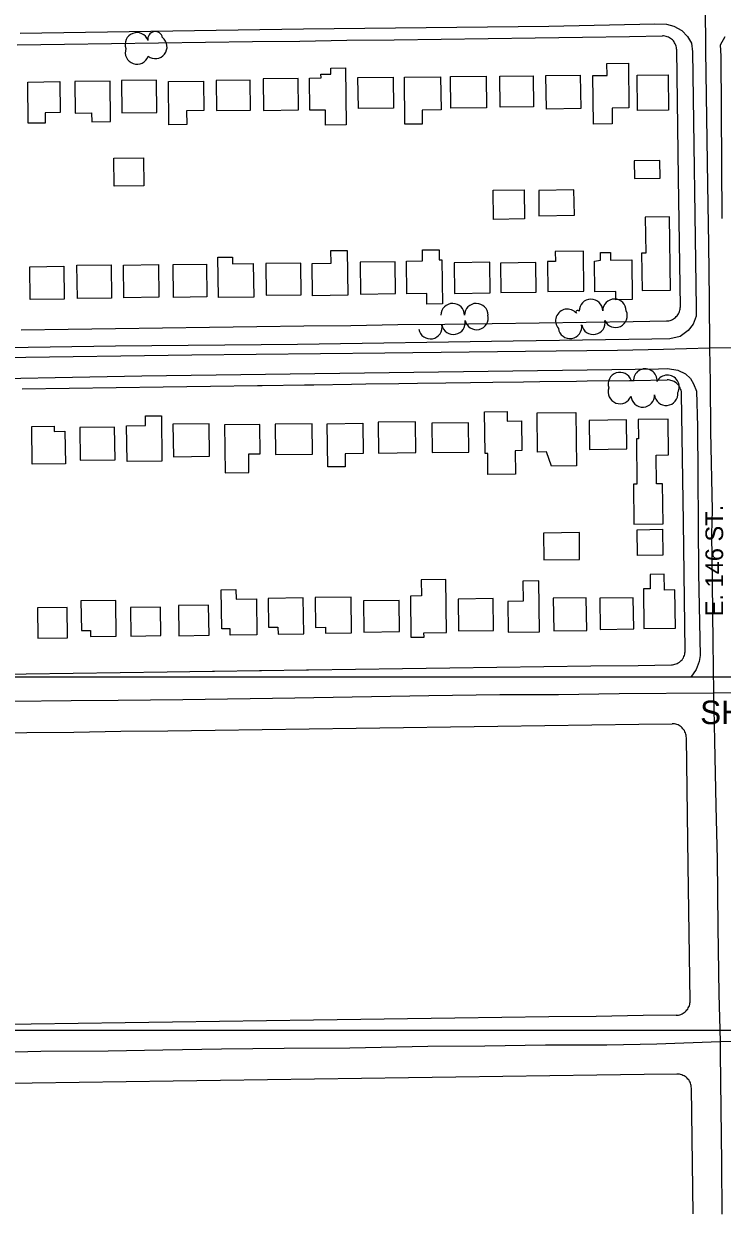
# Model space of a CAD drawing. Extents: x -25029 to 2274964, y -81170 to 687028.
# Drawn here: x 12077 to 12670, y -69204 to -68194 of the extents above; entities that cross this region are included whole.
import ezdxf

# ---------------------------------------------------------------- set-up
doc = ezdxf.new("R2010")
doc.units = 0
for name, color, linetype in [('60', 7, 'Continuous'), ('81911BEA - RW_X_Fee_RW', 7, 'Continuous'), ('BLDG', 7, 'Continuous'), ('GE_X_CL_2000', 7, 'Continuous'), ('ROAD', 7, 'Continuous'), ('ROAD-NAME', 7, 'Continuous'), ('TI_BORDER', 7, 'Continuous'), ('TI_SHEET', 7, 'Continuous'), ('TREES', 7, 'Continuous')]:
    doc.layers.add(name, color=color, linetype=linetype)

msp = doc.modelspace()

# ---------------------------------------------------------------- linework, layer by layer
at = {"layer": '60'}
msp.add_lwpolyline([(10251.6, -64748.4), (15251.6, -64748.4), (15251.6, -68748.4), (10251.6, -68748.4)], close=True, dxfattribs=at)
at = {"layer": '81911BEA - RW_X_Fee_RW'}
for p, q in [((12641.4, -68908.4), (12639.9, -68799.9)), ((12643, -69023.4), (12641.4, -68908.4))]:
    msp.add_line(p, q, dxfattribs=at)
for points in [[(12071.5, -68211.7), (12111.5, -68211.2), (12151.5, -68210.6), (12191.5, -68210), (12231.4, -68209.5), (12271.4, -68208.9), (12311.5, -68208.4), (12351.5, -68207.8), (12391.5, -68207.3), (12431.5, -68206.7), (12471.5, -68206.2), (12511.5, -68205.6), (12551.5, -68205.1), (12591.5, -68204.5), (12619.5, -68204.1)], [(12631.7, -68216), (12631.6, -68214.9), (12631.4, -68213.9), (12631.2, -68212.9), (12630.9, -68211.9), (12630.4, -68210.9), (12629.9, -68210), (12629.5, -68209.1), (12628.8, -68208.3), (12628.1, -68207.5), (12627.3, -68206.8), (12626.4, -68206.2), (12625.5, -68205.7), (12624.6, -68205.2), (12623.6, -68204.8), (12622.6, -68204.5), (12621.6, -68204.2), (12620.5, -68204.1), (12619.5, -68204.1)], [(12634.8, -68434), (12633.2, -68324.9), (12631.7, -68216)], [(12622.9, -68446.1), (12624, -68446.1), (12625, -68445.9), (12626, -68445.7), (12627, -68445.3), (12628, -68444.9), (12628.9, -68444.4), (12629.7, -68443.8), (12630.6, -68443.2), (12631.3, -68442.4), (12632, -68441.7), (12632.6, -68440.8), (12633.3, -68439.9), (12633.7, -68439), (12634.1, -68438), (12634.4, -68437), (12634.6, -68436.1), (12634.7, -68435), (12634.8, -68434)], [(12074.8, -68453.6), (12114.8, -68453.1), (12154.8, -68452.5), (12194.8, -68452), (12234.9, -68451.4), (12274.9, -68450.9), (12314.9, -68450.3), (12354.8, -68449.8), (12394.8, -68449.2), (12434.8, -68448.7), (12474.8, -68448.1), (12514.8, -68447.6), (12554.8, -68447), (12594.8, -68446.5), (12622.9, -68446.1)], [(12075.6, -68503.6), (12115.6, -68503.1), (12155.5, -68502.5), (12195.5, -68502), (12235.5, -68501.4), (12275.5, -68500.9), (12279.5, -68500.8), (12315.5, -68500.3), (12323.5, -68500.2), (12355.5, -68499.8), (12367.5, -68499.6), (12395.5, -68499.2), (12411.5, -68499), (12435.5, -68498.7), (12456.5, -68498.4), (12475.5, -68498.1), (12501.5, -68497.8), (12515.5, -68497.6), (12546.5, -68497.1), (12555.5, -68497), (12591.5, -68496.5), (12595.5, -68496.5), (12623.6, -68496.1)], [(12635.7, -68508), (12635.8, -68506.9), (12635.6, -68505.9), (12635.4, -68504.9), (12635, -68503.9), (12634.6, -68502.9), (12634.1, -68501.9), (12633.5, -68501), (12632.9, -68500.2), (12632.1, -68499.5), (12631.4, -68498.8), (12630.5, -68498.2), (12629.6, -68497.6), (12628.7, -68497.1), (12627.7, -68496.8), (12626.7, -68496.5), (12625.7, -68496.3), (12624.6, -68496.1), (12623.6, -68496.1)], [(12638.8, -68725.9), (12637.3, -68616.9), (12635.7, -68508)], [(12627.1, -68738.1), (12628.1, -68738), (12629.2, -68737.8), (12630.2, -68737.6), (12631.2, -68737.3), (12632.1, -68736.8), (12633, -68736.3), (12633.9, -68735.9), (12634.7, -68735.2), (12635.5, -68734.5), (12636.2, -68733.7), (12636.8, -68732.8), (12637.3, -68732), (12637.8, -68731), (12638.2, -68730), (12638.5, -68729), (12638.7, -68728), (12638.8, -68727), (12638.8, -68725.9)], [(12038.9, -68746.2), (12078.9, -68745.6), (12118.9, -68745.1), (12158.9, -68744.5), (12198.9, -68744), (12237.4, -68743.5), (12238.9, -68743.4), (12277.3, -68742.9), (12278.8, -68742.9), (12317.3, -68742.4), (12318.8, -68742.3), (12358.8, -68741.8), (12398.8, -68741.2), (12438.8, -68740.7), (12478.8, -68740.1), (12518.8, -68739.6), (12558.8, -68739), (12598.8, -68738.5), (12627.1, -68738.1)], [(12039.6, -68796.2), (12079.5, -68795.6), (12119.5, -68795.1), (12159.5, -68794.5), (12199.5, -68794), (12239.5, -68793.4), (12279.5, -68792.9), (12319.5, -68792.3), (12359.5, -68791.8), (12399.6, -68791.2), (12439.6, -68790.7), (12479.6, -68790.1), (12519.6, -68789.6), (12559.6, -68789), (12599.5, -68788.5), (12627.7, -68788.1)], [(12639.9, -68799.9), (12639.8, -68798.9), (12639.7, -68797.8), (12639.4, -68796.8), (12639.1, -68795.8), (12638.7, -68794.9), (12638.2, -68793.9), (12637.6, -68793.1), (12637, -68792.3), (12636.3, -68791.5), (12635.5, -68790.8), (12634.7, -68790.2), (12633.8, -68789.6), (12632.8, -68789.1), (12631.9, -68788.7), (12630.9, -68788.4), (12629.8, -68788.2), (12628.8, -68788.1), (12627.7, -68788.1)], [(12631.3, -69035.5), (12632.3, -69035.5), (12633.3, -69035.4), (12634.4, -69035.1), (12635.3, -69034.8), (12636.3, -69034.4), (12637.2, -69033.9), (12638.1, -69033.3), (12638.9, -69032.6), (12639.7, -69031.9), (12640.4, -69031.1), (12641, -69030.3), (12641.5, -69029.4), (12642, -69028.5), (12642.4, -69027.5), (12642.7, -69026.5), (12642.9, -69025.4), (12643, -69024.4), (12643, -69023.4)], [(12631.3, -69035.5), (12603.2, -69035.9), (12563.1, -69036.5), (12523.1, -69037), (12483.1, -69037.6), (12443.1, -69038.1), (12403.1, -69038.7), (12363.2, -69039.3), (12323.2, -69039.8), (12283.2, -69040.4), (12243.2, -69040.9), (12203.2, -69041.5), (12163.2, -69042), (12123.2, -69042.6), (12083.2, -69043.1), (12043.2, -69043.7)], [(12631.9, -69085.5), (12603.9, -69085.9), (12563.9, -69086.5), (12523.9, -69087), (12483.9, -69087.6), (12443.9, -69088.2), (12403.9, -69088.7), (12364, -69089.3), (12324, -69089.8), (12284, -69090.4), (12244, -69090.9), (12204, -69091.5), (12164, -69092), (12124, -69092.6), (12084, -69093.1), (12043.9, -69093.7)], [(12644.1, -69097.4), (12644, -69096.3), (12643.9, -69095.3), (12643.7, -69094.3), (12643.4, -69093.3), (12643, -69092.3), (12642.5, -69091.4), (12641.9, -69090.5), (12641.2, -69089.7), (12640.5, -69088.9), (12639.7, -69088.2), (12638.9, -69087.6), (12638, -69087.1), (12637, -69086.6), (12636, -69086.2), (12635, -69085.9), (12634, -69085.7), (12633, -69085.6), (12631.9, -69085.5)], [(12645.6, -69204.3), (12644.1, -69097.4)]]:
    msp.add_lwpolyline(points, dxfattribs=at)
at = {"layer": 'BLDG'}
for points in [[(12329.5, -68239.6), (12329.4, -68236.6), (12337.9, -68236.5), (12337.9, -68231.4), (12350.2, -68231.2), (12350.8, -68279.7), (12333.3, -68279.9), (12333.2, -68267), (12320, -68267.2), (12319.7, -68239.8)], [(12572.5, -68237.7), (12572.4, -68227.5), (12590.6, -68227.3), (12591.1, -68265.1), (12576.8, -68265.3), (12576.9, -68278.8), (12561, -68279), (12560.5, -68237.8)], [(12160.2, -68269.4), (12190.1, -68269), (12189.8, -68241.6), (12159.9, -68241.9)], [(12240.6, -68267.4), (12269.6, -68267.1), (12269.2, -68241.6), (12240.3, -68242)], [(12280.6, -68267.3), (12310.5, -68266.9), (12310.1, -68240.1), (12280.3, -68240.5)], [(12390.7, -68239), (12391, -68265.4), (12361.2, -68265.8), (12360.9, -68239.4)], [(12431.1, -68238.7), (12431.5, -68266.8), (12415.3, -68267), (12415.5, -68279), (12400.8, -68279.1), (12400.3, -68239.1)], [(12469.9, -68238.1), (12470.2, -68265.1), (12439.8, -68265.5), (12439.4, -68238.5)], [(12509.6, -68237.9), (12510, -68264.3), (12481.7, -68264.7), (12481.4, -68238.3)], [(12549.7, -68237.4), (12550.1, -68265.8), (12521, -68266.2), (12520.6, -68237.7)], [(12624.4, -68237), (12624.8, -68267.1), (12598.4, -68267.4), (12598, -68237.4)], [(12107.7, -68242.9), (12108, -68269.2), (12095.1, -68269.4), (12095.2, -68278.1), (12080.7, -68278.2), (12080.3, -68243.2)], [(12120.7, -68269.6), (12134.6, -68269.5), (12134.7, -68277), (12150.7, -68276.8), (12150.3, -68242.6), (12120.3, -68242.9)], [(12229.6, -68242.4), (12229.9, -68267.5), (12215.3, -68267.7), (12215.4, -68279.4), (12200.2, -68279.6), (12199.8, -68242.8)], [(12178.8, -68307.5), (12179.1, -68331.3), (12153.9, -68331.6), (12153.6, -68307.8)], [(12595.8, -68325.2), (12617.5, -68324.9), (12617.3, -68309.9), (12595.6, -68310.2)], [(12502.1, -68334.7), (12502.4, -68359.4), (12475.9, -68359.8), (12475.6, -68335.1)], [(12514.6, -68356.8), (12544.7, -68356.4), (12544.4, -68334.8), (12514.4, -68335.2)], [(12605, -68357.9), (12605.4, -68388.4), (12601.8, -68388.5), (12602.2, -68420.1), (12626.4, -68419.8), (12625.6, -68357.6)], [(12241.9, -68392), (12254.2, -68391.8), (12254.2, -68397.6), (12272, -68397.4), (12272.4, -68425.9), (12242.4, -68426.2)], [(12338, -68397), (12337.8, -68386.4), (12351.8, -68386.2), (12352.3, -68424.3), (12322.3, -68424.7), (12322, -68397.2)], [(12415.7, -68395), (12415.6, -68385.8), (12429.9, -68385.7), (12430, -68394.1), (12432.2, -68394.1), (12432.6, -68431.6), (12419.4, -68431.8), (12419.3, -68422.7), (12402.4, -68423), (12402, -68395.2)], [(12552.9, -68420.8), (12552.5, -68386.9), (12528.5, -68387.2), (12528.7, -68395.5), (12521.8, -68395.6), (12522.1, -68421.2)], [(12566.9, -68394.4), (12566.9, -68388), (12575.4, -68387.9), (12575.5, -68394.5), (12593.5, -68394.3), (12593.9, -68428), (12580, -68428.1), (12579.9, -68421.1), (12562.2, -68421.3), (12561.9, -68395.4)], [(12111, -68399.7), (12111.4, -68427.5), (12082.4, -68427.9), (12082, -68400)], [(12151.2, -68398.4), (12151.5, -68426.7), (12122.5, -68427.1), (12122.1, -68398.8)], [(12191.4, -68398.2), (12191.8, -68426), (12162.1, -68426.4), (12161.8, -68398.6)], [(12232.1, -68397.8), (12232.4, -68425.7), (12204.2, -68426.1), (12203.8, -68398.1)], [(12283, -68424.2), (12312.7, -68423.9), (12312.3, -68396.9), (12282.7, -68397.2)], [(12363.1, -68423.3), (12392.9, -68422.9), (12392.6, -68395.9), (12362.8, -68396.3)], [(12442.8, -68422.7), (12473.2, -68422.3), (12472.9, -68396.3), (12442.5, -68396.7)], [(12482.3, -68421.9), (12512.2, -68421.5), (12511.9, -68396.5), (12482, -68396.9)], [(12487.6, -68523), (12487.7, -68531.2), (12499.8, -68531), (12500.2, -68556.2), (12494.5, -68556.3), (12494.7, -68576.3), (12471.3, -68576.5), (12471.1, -68558.5), (12468.9, -68558.5), (12468.5, -68523.2)], [(12546, -68523.8), (12546.6, -68569.1), (12525.2, -68569.3), (12521, -68557.3), (12513.4, -68557.4), (12513, -68524.2)], [(12102.7, -68535.3), (12102.8, -68539.9), (12112, -68539.7), (12112.3, -68567.3), (12084.1, -68567.6), (12083.7, -68535.6)], [(12180.4, -68534.9), (12180.3, -68526.7), (12193.9, -68526.6), (12194.4, -68565.1), (12164.7, -68565.5), (12164.3, -68535.1)], [(12204.1, -68561.4), (12234.9, -68561), (12234.5, -68533.3), (12203.7, -68533.7)], [(12248, -68575.1), (12268.3, -68574.8), (12268.1, -68559), (12277.8, -68558.9), (12277.4, -68534.1), (12247.5, -68534.4)], [(12290.9, -68559.5), (12322.2, -68559.1), (12321.9, -68533.4), (12290.5, -68533.8)], [(12364.9, -68532.9), (12365.2, -68558.7), (12349.9, -68558.9), (12350, -68569.8), (12335.2, -68570), (12334.7, -68533.3)], [(12378.4, -68558.3), (12410.1, -68557.9), (12409.8, -68531.6), (12378.1, -68532)], [(12424, -68557.9), (12455.1, -68557.5), (12454.8, -68532.5), (12423.7, -68532.9)], [(12557.5, -68555.1), (12589.2, -68554.7), (12588.9, -68530.1), (12557.2, -68530.5)], [(12599, -68529.8), (12599.2, -68546.2), (12597.4, -68546.2), (12597.9, -68584.6), (12594.9, -68584.6), (12595.3, -68618.5), (12620.1, -68618.2), (12619.6, -68584.3), (12614.4, -68584.4), (12614.1, -68559.9), (12624.8, -68559.8), (12624.4, -68529.4)], [(12125, -68564.3), (12154.6, -68564), (12154.2, -68536.2), (12124.6, -68536.5)], [(12518.9, -68649), (12549.2, -68648.6), (12549, -68625.8), (12518.6, -68626.2)], [(12619.7, -68623), (12620, -68644.9), (12598.3, -68645.2), (12598, -68623.3)], [(12414.7, -68665.8), (12414.9, -68679.6), (12405.4, -68679.7), (12405.9, -68714.6), (12417, -68714.5), (12416.9, -68710.8), (12436.1, -68710.6), (12435.6, -68665.5)], [(12500.9, -68667), (12501.1, -68684.1), (12488.3, -68684.3), (12488.6, -68710.2), (12515, -68709.9), (12514.5, -68666.8)], [(12630.5, -68706.9), (12630.1, -68674.5), (12621.3, -68674.7), (12621.1, -68661.2), (12609.1, -68661.4), (12609.2, -68673.5), (12603.4, -68673.6), (12603.8, -68707.2)], [(12257.2, -68674.2), (12257.3, -68682.2), (12274.6, -68682), (12275, -68712.7), (12252.2, -68713), (12252.2, -68707.5), (12245.1, -68707.6), (12244.7, -68674.4)], [(12125.9, -68709), (12133.6, -68708.9), (12133.7, -68713.9), (12155.5, -68713.6), (12155.1, -68683.4), (12125.6, -68683.8)], [(12285, -68706.1), (12292.9, -68706), (12293, -68711.9), (12314.8, -68711.6), (12314.4, -68681.3), (12284.7, -68681.7)], [(12324.7, -68706.3), (12333.2, -68706.2), (12333.2, -68711.1), (12355.5, -68710.9), (12355.2, -68680.6), (12324.4, -68681)], [(12366, -68710.2), (12396.2, -68709.8), (12395.9, -68683.4), (12365.7, -68683.8)], [(12446.4, -68709.3), (12476, -68708.9), (12475.7, -68681.8), (12446.1, -68682.2)], [(12527.2, -68709.2), (12555.2, -68708.9), (12554.8, -68681.2), (12526.8, -68681.5)], [(12566.7, -68708), (12595.1, -68707.6), (12594.7, -68681.1), (12566.4, -68681.4)], [(12089, -68715.5), (12114.2, -68715.1), (12113.8, -68689.3), (12088.7, -68689.6)], [(12167.9, -68713.6), (12193.4, -68713.2), (12193.1, -68689), (12167.6, -68689.3)], [(12208.6, -68713.4), (12234.4, -68713), (12234, -68687.4), (12208.3, -68687.8)]]:
    msp.add_lwpolyline(points, close=True, dxfattribs=at)
at = {"layer": 'GE_X_CL_2000'}
for points in [[(12655.7, -68177.4), (12656, -68216.8), (12657.8, -68330.1), (12658.6, -68380.9), (12659.1, -68428), (12659.4, -68468.8)], [(12058.6, -68477.2), (12219.7, -68474.9), (12383.7, -68473.1), (12503.1, -68471.8), (12581.5, -68470.8), (12620.4, -68470.1), (12659.4, -68468.8)], [(12659.4, -68468.8), (12705.6, -68468.6)], [(12659.4, -68468.8), (12660.1, -68498.3), (12660.5, -68539.8), (12661.7, -68606.6), (12661.3, -68627.2), (12661.9, -68668.4), (12662.3, -68718.8), (12663, -68761.8)], [(12663, -68761.8), (12738.1, -68760.3), (12844.4, -68759.6), (12896.6, -68758.8), (12954.4, -68757.8), (13003.9, -68757.4), (13092.4, -68756.3), (13134.2, -68755.8), (13182.3, -68754.9), (13239.4, -68754.1), (13275.6, -68753.6), (13323.6, -68753), (13374.5, -68751.9), (13411.5, -68751.3)], [(11514.7, -68777.1), (11545.4, -68776.7), (11681.6, -68774.8), (11752.6, -68774.1), (11870.9, -68772.3), (11956.3, -68770.4), (12006.6, -68770), (12066.6, -68768.9), (12117.2, -68768.2), (12157.1, -68768), (12212.2, -68767.5), (12307.3, -68766.2), (12421.1, -68764.1), (12481.5, -68763.3), (12531.2, -68763.3), (12582.7, -68762.4), (12663, -68761.8)], [(12663, -68761.8), (12663.9, -68802.7), (12665, -68857.8), (12665.9, -68903.4), (12666.6, -68960.7), (12667.5, -69017.7), (12668.5, -69057.9)], [(12668.5, -69057.9), (12750.8, -69057.6), (12798, -69057.3), (12872.4, -69056), (12939.8, -69055.3), (12999.7, -69054.5), (13064.5, -69054), (13130.4, -69053.3), (13187.6, -69052), (13236.1, -69051.8), (13276.1, -69050.9), (13334.6, -69049.9), (13448.8, -69048.5), (13506.1, -69048), (13573.9, -69047.2), (13638.9, -69045.9), (13701, -69045.1), (13765.3, -69044), (13816.6, -69043.6), (13859.6, -69043.2), (13890.9, -69043), (13913.3, -69043)], [(11514.2, -69074.5), (11567.2, -69073.5), (11637, -69072.6), (11750, -69071.1), (11881.2, -69069.2), (11958.1, -69067.6), (12002.7, -69067.5), (12046.8, -69067.1), (12091.6, -69066.2), (12148.6, -69065.8), (12195.1, -69064.9), (12245, -69064.2), (12298.1, -69063.5), (12354.1, -69063.1), (12420.1, -69061.7), (12468.8, -69061.5), (12520.1, -69060.6), (12572.3, -69060.6), (12614.7, -69059.8), (12668.5, -69057.9)], [(12668.5, -69057.9), (12668.7, -69067.7), (12669.1, -69115), (12669.6, -69161), (12670, -69204.5)]]:
    msp.add_lwpolyline(points, dxfattribs=at)
at = {"layer": 'ROAD'}
for points in [[(12073.9, -68201.6), (12314.7, -68198), (12523.1, -68195.7), (12613.1, -68193.9), (12623, -68194), (12629.3, -68195.7), (12635.9, -68199.5), (12640.9, -68204.5), (12644.1, -68210.2), (12645.2, -68217.7), (12648.2, -68435), (12648.1, -68442.1), (12645.6, -68448.7), (12641.3, -68454.3), (12634.7, -68459.2), (12625.7, -68461.3), (12610.6, -68461.6), (12492.6, -68463.3), (12309.5, -68466), (12155, -68467.5), (11950.8, -68470.6)], [(12670.4, -68359.2), (12669.5, -68221.4), (12669, -68211.5), (12672.8, -68204.6)], [(11648.9, -68500), (11752.7, -68498.3), (12000.7, -68496), (12177.4, -68492.7), (12387.3, -68489.9), (12576.6, -68487.4), (12616.3, -68486.6), (12623.9, -68486.5), (12632.5, -68488), (12639.1, -68491), (12643.3, -68494.8), (12646, -68499.4), (12648.5, -68505.7), (12649.2, -68535.7), (12650.3, -68660.2), (12651.5, -68730.1), (12650.6, -68735.3), (12648.1, -68742), (12643.7, -68748.4)]]:
    msp.add_lwpolyline(points, dxfattribs=at)
at = {"layer": 'TI_BORDER'}
msp.add_lwpolyline([(9951.6, -64448.4), (16951.6, -64448.4), (16951.6, -69048.4), (9951.6, -69048.4)], close=True, dxfattribs=at)
at = {"layer": 'TREES'}
for centre, radius, start, end in [((12173.1, -68211.3), 10, 20.7721, 200.7721), ((12188.6, -68206.7), 6.33, 10.2402, 190.2402), ((12188.7, -68213.4), 10, 232.2925, 52.2925), ((12173.2, -68218.1), 10, 161.0949, 341.0949), ((12441.4, -68441.2), 10, 359.8815, 179.8815), ((12461.4, -68441.2), 10, 359.8815, 179.8815), ((12558.8, -68437.6), 10, 0.362, 180.362), ((12578.8, -68437.5), 10, 0.362, 180.362), ((12461.6, -68443.5), 10, 193.1632, 13.1632), ((12538.8, -68446), 10, 40.2119, 220.2119), ((12547.6, -68438.6), 1.5, 38.9543, 218.9543), ((12579.7, -68441.6), 10, 204.5858, 24.5858), ((12422.4, -68451.3), 10, 190.5294, 10.5294), ((12442, -68447.6), 10, 190.5294, 10.5294), ((12541, -68451), 10, 188.6842, 8.6842), ((12560.8, -68447.6), 10, 190.7013, 10.7013), ((12583.5, -68499.7), 10, 18.8112, 198.8112), ((12605, -68496.7), 10, 355.662, 175.662), ((12623.8, -68502.1), 10, 332.0424, 152.0424), ((12583.4, -68506.4), 10, 159.7015, 339.7015), ((12602.8, -68509.3), 10, 183.2339, 3.2339), ((12622.7, -68507.8), 10, 185.545, 5.545)]:
    msp.add_arc(centre, radius, start, end, dxfattribs=at)

# ---------------------------------------------------------------- texts
at = {"layer": 'ROAD-NAME'}
msp.add_text('E. 146 ST.', height=15, rotation=90, dxfattribs=at).set_placement((12671.1, -68696.9))
at = {"layer": 'TI_SHEET'}
msp.add_text('SHEET', height=20, dxfattribs=at).set_placement((12651.6, -68788.4))

doc.saveas('drawing.dxf')
